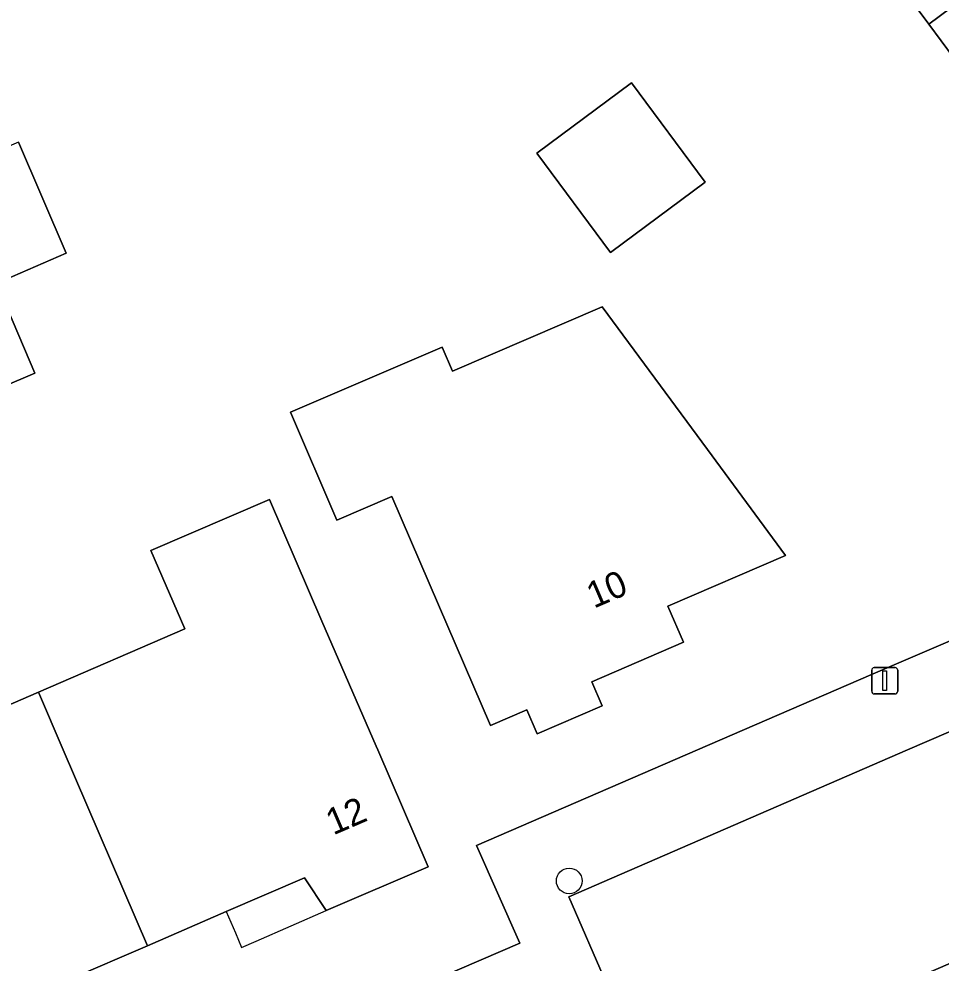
# Model space of a CAD drawing. Extents: x 157767 to 159172, y 387839 to 389425.
# Drawn here: x 158168.55 to 158203.66, y 388741.89 to 388777.82 of the extents above; entities that cross this region are included whole.
import ezdxf

# ---------------------------------------------------------------- set-up
doc = ezdxf.new("R2010")
doc.units = 0
for name, color, linetype in [('IMGEO_Boom', 7, 'Continuous'), ('IMGEO_Erf', 7, 'Continuous'), ('IMGEO_Lichtmast', 7, 'Continuous'), ('IMGEO_Pand', 7, 'Continuous'), ('IMGEO_Pand_nummerreeks', 7, 'Continuous'), ('IMGEO_Pand_overbouw', 7, 'Continuous'), ('IMGEO_Rijbaan_lokaal_open', 7, 'Continuous'), ('IMGEO_Voetpad_open', 7, 'Continuous')]:
    doc.layers.add(name, color=color, linetype=linetype)

msp = doc.modelspace()

# ---------------------------------------------------------------- linework, layer by layer
at = {"layer": 'IMGEO_Boom'}
msp.add_circle((158189.504, 388745.012), 0.489, dxfattribs=at)
at = {"layer": 'IMGEO_Erf'}
for points in [[(158203.193, 388777.615), (158197.511, 388785.266)], [(158165.563, 388733.146), (158187.619, 388742.643), (158185.972, 388746.363), (158194.387, 388750), (158200.983, 388752.851), (158208.741, 388756.173), (158209.98, 388753.187), (158215.981, 388759.107), (158211.106, 388764.13), (158213.234, 388766.197), (158209.374, 388770.081), (158208.996, 388769.8), (158208.873, 388769.965), (158206.015, 388773.815), (158203.193, 388777.615)], [(158168.537, 388773.128), (158170.355, 388768.901), (158167.709, 388767.764)], [(158167.907, 388767.297), (158169.164, 388764.337), (158165.399, 388762.738)], [(158167.74, 388751.52), (158169.302, 388752.195), (158174.867, 388754.601), (158173.578, 388757.581), (158178.089, 388759.532), (158180.091, 388754.903), (158182.15, 388750.143), (158182.212, 388750), (158184.135, 388745.553), (158180.253, 388743.882), (158179.431, 388745.132), (158176.448, 388743.844), (158173.448, 388742.548), (158170.488, 388741.27)]]:
    msp.add_lwpolyline(points, dxfattribs=at)
for points in [[(158188.272, 388772.712), (158191.876, 388775.388), (158194.682, 388771.609), (158191.078, 388768.933)], [(158185.06, 388764.409), (158190.755, 388766.862), (158194.764, 388761.425), (158197.732, 388757.4), (158193.263, 388755.469), (158193.856, 388754.097), (158190.364, 388752.593), (158190.76, 388751.674), (158188.28, 388750.606), (158187.884, 388751.524), (158186.507, 388750.931), (158184.529, 388755.523), (158182.754, 388759.647), (158180.658, 388758.744), (158178.898, 388762.855), (158184.666, 388765.325)]]:
    msp.add_lwpolyline(points, close=True, dxfattribs=at)
at = {"layer": 'IMGEO_Lichtmast'}
for p, q in [((158201.018, 388752.23), (158201.018, 388753.03)), ((158201.018, 388753.03), (158201.018, 388752.23)), ((158201.118, 388753.13), (158201.908, 388753.13)), ((158201.908, 388753.13), (158201.118, 388753.13)), ((158202.008, 388753.03), (158202.008, 388752.23)), ((158202.008, 388752.23), (158202.008, 388753.03)), ((158201.908, 388752.13), (158201.118, 388752.13)), ((158201.118, 388752.13), (158201.908, 388752.13))]:
    msp.add_line(p, q, dxfattribs=at)
msp.add_lwpolyline([(158201.438, 388753.005), (158201.588, 388753.005), (158201.588, 388752.255), (158201.438, 388752.255), (158201.438, 388753.005)], dxfattribs=at)
for centre, start, end in [((158201.118, 388753.03), 90, 180), ((158201.118, 388753.03), 90, 180), ((158201.908, 388753.03), 0, 90), ((158201.908, 388753.03), 360, 90), ((158201.118, 388752.23), 180, 270), ((158201.118, 388752.23), 180, 270), ((158201.908, 388752.23), 270, 0), ((158201.908, 388752.23), 270, 0)]:
    msp.add_arc(centre, 0.1, start, end, dxfattribs=at)
at = {"layer": 'IMGEO_Pand'}
for points in [[(158169.632, 388789.292), (158167.657, 388793.885), (158163.443, 388792.074), (158163.844, 388791.141), (158164.313, 388790.05), (158161.631, 388788.897), (158161.32, 388789.623), (158156.985, 388787.759), (158156.827, 388788.127), (158156.257, 388787.882), (158165.252, 388766.708), (158167.709, 388767.764), (158170.355, 388768.901), (158168.537, 388773.128), (158167.434, 388772.654), (158163.916, 388780.834), (158167.592, 388782.413), (158168.215, 388780.961), (158172.434, 388782.773)], [(158208.266, 388787.871), (158206.661, 388786.679), (158205.97, 388785.916), (158203.295, 388789.375), (158203.193, 388789.506), (158197.511, 388785.266), (158203.193, 388777.615), (158208.867, 388781.837), (158211.366, 388783.697)], [(158213.964, 388780.214), (158212.359, 388779.022), (158211.668, 388778.26), (158208.984, 388781.688), (158208.867, 388781.837), (158203.193, 388777.615), (158206.015, 388773.815), (158208.873, 388769.965), (158215.029, 388774.529), (158217.065, 388776.038)], [(158188.272, 388772.712), (158191.078, 388768.933), (158194.682, 388771.609), (158191.876, 388775.388)], [(158167.709, 388767.764), (158165.252, 388766.708), (158164.747, 388766.491), (158163.95, 388766.148), (158164.022, 388765.978), (158165.399, 388762.738), (158169.164, 388764.337), (158167.907, 388767.297), (158167.787, 388767.578)], [(158185.06, 388764.409), (158184.666, 388765.325), (158178.898, 388762.855), (158180.658, 388758.744), (158182.754, 388759.647), (158184.529, 388755.523), (158186.507, 388750.931), (158187.884, 388751.524), (158188.28, 388750.606), (158190.76, 388751.674), (158190.364, 388752.593), (158193.856, 388754.097), (158193.263, 388755.469), (158197.732, 388757.4), (158194.764, 388761.425), (158190.755, 388766.862)], [(158182.212, 388750), (158182.15, 388750.143), (158180.091, 388754.903), (158178.089, 388759.532), (158173.578, 388757.581), (158174.867, 388754.601), (158169.302, 388752.195), (158170.245, 388750), (158173.448, 388742.548), (158176.448, 388743.844), (158179.431, 388745.132), (158180.253, 388743.882), (158184.135, 388745.553)], [(158170.245, 388750), (158169.302, 388752.195), (158167.74, 388751.52), (158164.225, 388750), (158163.15, 388749.535), (158163.862, 388747.884), (158159.92, 388746.178), (158159.827, 388746.393), (158158, 388745.6), (158159.71, 388741.661), (158161.536, 388742.453), (158163.973, 388736.84), (158167.894, 388738.519), (158167.498, 388739.979), (158170.488, 388741.27), (158173.448, 388742.548)]]:
    msp.add_lwpolyline(points, close=True, dxfattribs=at)
at = {"layer": 'IMGEO_Pand_overbouw'}
msp.add_lwpolyline([(158176.448, 388743.844), (158176.796, 388743.034), (158177.033, 388742.484), (158177.583, 388742.722), (158180.253, 388743.882), (158179.431, 388745.132)], close=True, dxfattribs=at)
at = {"layer": 'IMGEO_Rijbaan_lokaal_open'}
msp.add_lwpolyline([(158211.85, 388745.262), (158209.916, 388749.563), (158209.72, 388750), (158208.536, 388752.656), (158202.38, 388750), (158189.483, 388744.405), (158190.927, 388741.104), (158169.237, 388731.746), (158154.227, 388725.276), (158152.535, 388724.56), (158142.573, 388720.269), (158123.746, 388712.134), (158113.525, 388707.726), (158106.201, 388704.567), (158103.519, 388703.4), (158102.109, 388706.697), (158087.045, 388700.215), (158089.145, 388695.349), (158090.25, 388692.79), (158124.222, 388707.486), (158134.627, 388711.957), (158145.024, 388716.464)], close=True, dxfattribs=at)
at = {"layer": 'IMGEO_Voetpad_open'}
for points in [[(158204.129, 388740.284), (158209.8, 388742.746), (158213.858, 388744.508), (158212.961, 388746.496), (158211.38, 388750), (158211.294, 388750.191), (158209.98, 388753.187), (158208.741, 388756.173), (158200.983, 388752.851), (158194.387, 388750), (158185.972, 388746.363), (158187.619, 388742.643), (158165.563, 388733.146)], [(158190.927, 388741.104), (158189.483, 388744.405), (158202.38, 388750), (158208.536, 388752.656), (158209.72, 388750), (158209.916, 388749.563), (158211.85, 388745.262), (158145.024, 388716.464)]]:
    msp.add_lwpolyline(points, dxfattribs=at)

# ---------------------------------------------------------------- texts
at = {"layer": 'IMGEO_Pand_nummerreeks'}
for s, rotation, p in [('10', 23.3015, (158190.44, 388755.369)), ('12', 23.2907, (158180.519, 388746.74))]:
    msp.add_text(s, height=1, rotation=rotation, dxfattribs=at).set_placement(p)

doc.saveas('drawing.dxf')
